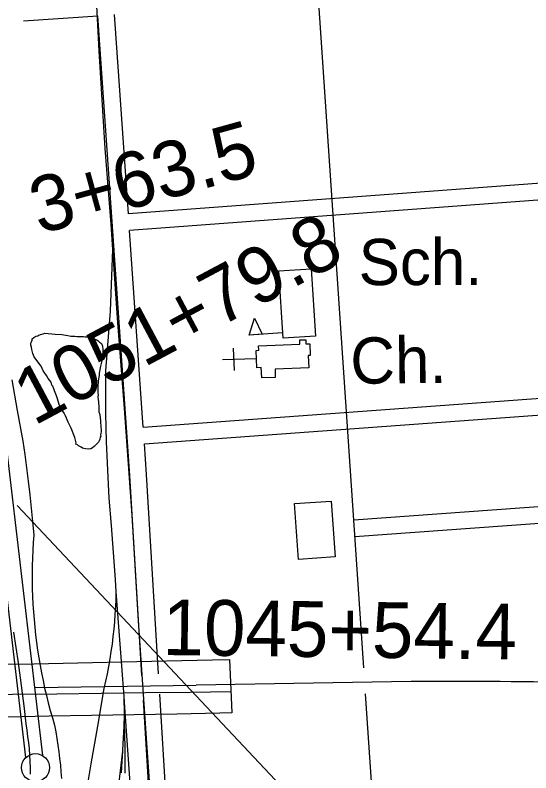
# Model space of a CAD drawing. Extents: x 3677843 to 3715951, y 511991 to 537744.
# Drawn here: x 3686102 to 3687026, y 525377 to 526737 of the extents above; entities that cross this region are included whole.
import ezdxf

# ---------------------------------------------------------------- set-up
doc = ezdxf.new("R2010")
doc.units = 0
for name, color, linetype in [('V-BLDG-IDEN', 7, 'Continuous'), ('V-BLDG-OTLN', 7, 'Continuous'), ('V-BRDG-OTLN', 7, 'Continuous'), ('V-FLOD-BASE', 7, 'Continuous'), ('V-LEVE-TOET', 7, 'Continuous'), ('V-RAIL-TRAK', 7, 'Continuous'), ('V-ROAD-CNTR', 7, 'Continuous'), ('V-SITE-OTLN', 7, 'Continuous'), ('V-SITE-OTLN-IDEN', 7, 'Continuous'), ('V-SITE-VEGE', 7, 'Continuous'), ('V-SURV-IDEN', 7, 'Continuous'), ('V-SURV-LINE', 7, 'Continuous'), ('V-TOPO-BNDY', 7, 'Continuous')]:
    doc.layers.add(name, color=color, linetype=linetype)

msp = doc.modelspace()

# ---------------------------------------------------------------- linework, layer by layer
at = {"layer": 'V-BLDG-OTLN'}
msp.add_line((3686581.3, 526166.5), (3686521.5, 526162.4), dxfattribs=at)
for points in [[(3686632.4, 526281.5), (3686640.3, 526160.9), (3686582.4, 526157.1), (3686574.6, 526277.7)], [(3686521.5, 526162.4), (3686531, 526193.1), (3686544.5, 526164)], [(3686538.3, 526143.6), (3686612.2, 526146.4), (3686611.9, 526153.9), (3686622.8, 526154.3), (3686623.1, 526146.8), (3686630, 526147.1), (3686630.8, 526126.2), (3686627.3, 526126), (3686628.2, 526103.8), (3686567.7, 526101.4), (3686568.2, 526086.7), (3686543.7, 526085.7), (3686543, 526104.3), (3686535.3, 526104), (3686534, 526135.2), (3686538.6, 526135.3)], [(3686668.6, 525864.9), (3686675.3, 525764.7), (3686609.6, 525760.2), (3686602.8, 525860.5)]]:
    msp.add_lwpolyline(points, close=True, dxfattribs=at)
at = {"layer": 'V-BRDG-OTLN'}
msp.add_lwpolyline([(3685954.9, 525570), (3685976.6, 525570.2), (3686029.4, 525571), (3686082.2, 525572), (3686135, 525573), (3686187.8, 525574.1), (3686240.5, 525575.3), (3686293.3, 525576.5), (3686346.1, 525577.9), (3686400.7, 525579), (3686455.3, 525580.1), (3686486.3, 525580.7), (3686489.9, 525485.1), (3686468.6, 525484.6), (3686391.3, 525482.5), (3686315, 525481.4), (3686238.8, 525480.2), (3686162.6, 525478.8), (3686086.4, 525477.4), (3686010.1, 525475.8), (3685957.6, 525474.7)], close=True, dxfattribs=at)
msp.add_lwpolyline([(3685676.7, 525509), (3685736.7, 525509.9), (3685796.7, 525511), (3685856.7, 525512.2), (3685916.6, 525513.5), (3685976.6, 525515), (3686036.6, 525516.6), (3686096.6, 525518.4), (3686176.3, 525519.2), (3686256, 525520.2), (3686335.6, 525521.2), (3686415.3, 525522.2), (3686488.4, 525523.2)], dxfattribs=at)
at = {"layer": 'V-FLOD-BASE'}
msp.add_lwpolyline([(3686098.4, 525629.7), (3686102.8, 525602.3), (3686106.9, 525574.9), (3686110.7, 525547.5), (3686114.3, 525520), (3686117.7, 525492.5), (3686120.8, 525465), (3686122.5, 525453.8), (3686124, 525442.6), (3686125.3, 525431.4), (3686126.5, 525420.2), (3686127.4, 525408.9), (3686128.1, 525397.7), (3686128.5, 525386.4), (3686128.8, 525375.1)], dxfattribs=at)
at = {"layer": 'V-LEVE-TOET'}
for points in [[(3686095.4, 526082.3), (3686105.5, 526027.3), (3686115.5, 525972.3), (3686118.9, 525948.3), (3686122.1, 525924.3), (3686125.1, 525900.3), (3686127.9, 525876.3), (3686130.5, 525852.2), (3686132.9, 525828.1), (3686135.1, 525804), (3686134.1, 525790.3), (3686133.3, 525776.5), (3686132.7, 525762.7), (3686132.3, 525748.9), (3686132.1, 525735.1), (3686132.2, 525721.2)], [(3686132.2, 525721.2), (3686132.4, 525707.4), (3686132.9, 525693.6), (3686133.6, 525679.8), (3686134.4, 525666), (3686135.5, 525652.3), (3686136.8, 525638.5), (3686138.3, 525624.8), (3686140, 525611.1), (3686141.9, 525597.4), (3686144, 525583.7), (3686146.3, 525570.1), (3686148.9, 525556.6), (3686151.6, 525543), (3686154.5, 525529.5), (3686157.7, 525516.1), (3686161, 525502.7), (3686164.6, 525489.3), (3686168.3, 525476), (3686172.3, 525462.8), (3686174.5, 525450.9), (3686176.5, 525439), (3686178.4, 525427.1), (3686180, 525415.2), (3686181.4, 525403.2), (3686182.7, 525391.2), (3686183.7, 525379.2), (3686184.5, 525367.1)]]:
    msp.add_lwpolyline(points, dxfattribs=at)
at = {"layer": 'V-RAIL-TRAK'}
for points in [[(3686234.2, 526950.8), (3686244.3, 526809.5), (3686248, 526741.9), (3686251.7, 526672.5), (3686262.2, 526497.3), (3686273.1, 526361.9)], [(3686273.1, 526361.9), (3686276.1, 526316.2), (3686284.3, 526192.9), (3686297.2, 526031.1), (3686310.7, 525839.6), (3686322.3, 525650.1), (3686336.6, 525439.7), (3686347.9, 525276.3), (3686360.3, 525100.2), (3686370.4, 524951.4), (3686381.3, 524789.9), (3686390.3, 524663.2), (3686399.3, 524532.1), (3686409.5, 524385.3), (3686421.1, 524219.9), (3686429.8, 524087.2), (3686442.2, 523918.3), (3686457.3, 523734.3)], [(3686276.1, 526316.2), (3686271.8, 526205.3), (3686263.5, 526098.3), (3686263.4, 526072.9), (3686263.5, 526047.5), (3686263.8, 526022.1), (3686264.3, 525996.7), (3686265, 525971.3), (3686265.9, 525945.9), (3686267, 525920.5), (3686268.3, 525895.2), (3686269.9, 525869.8)], [(3686269.9, 525869.8), (3686273.8, 525821.3), (3686277.4, 525772.7), (3686280.9, 525724.1), (3686282.4, 525702.3)], [(3686282.4, 525702.3), (3686282, 525688.9), (3686281.4, 525675.4), (3686280.6, 525661.9), (3686279.6, 525648.5), (3686278.4, 525635.1), (3686276.9, 525621.7), (3686275.3, 525608.3), (3686273.4, 525594.9), (3686271.3, 525581.6), (3686269, 525568.3), (3686266.5, 525555.1), (3686263.8, 525541.9), (3686260.9, 525528.8), (3686249, 525461.1), (3686237.4, 525393.3), (3686226, 525325.6)], [(3686282.4, 525702.3), (3686296.4, 525514), (3686297.8, 525495.1), (3686312.1, 525290.6), (3686324.7, 525054.9), (3686339.3, 524819.2), (3686351.6, 524626.6), (3686369.4, 524401.1), (3686377.7, 524291.4), (3686378.8, 524279.5), (3686380.1, 524267.6), (3686381.7, 524255.7), (3686383.5, 524243.8), (3686385.6, 524232), (3686387.9, 524220.2), (3686390.5, 524208.5), (3686409.5, 524117.7), (3686424.6, 524038.3), (3686441.1, 523933.6)], [(3686296.4, 525514), (3686297.1, 525481.7), (3686297.4, 525468.2), (3686298.1, 525422.4), (3686298.5, 525376.7)], [(3686297.1, 525481.7), (3686296.4, 525460.7), (3686295.5, 525439.8), (3686294.4, 525418.9), (3686294.2, 525416), (3686293.1, 525398), (3686291.6, 525377.1)], [(3686294.2, 525416), (3686282.8, 525320.5)]]:
    msp.add_lwpolyline(points, dxfattribs=at)
at = {"layer": 'V-ROAD-CNTR'}
for points in [[(3686726.8, 525565.6), (3686635.8, 526908.5), (3686523.3, 528575.3), (3686487.7, 529079.5)], [(3686116.8, 526726.6), (3686249.9, 526735.6)], [(3686328.9, 525551.8), (3686307.2, 525910.7), (3686250, 526735.6)], [(3686304.7, 526380.4), (3686279.9, 526737.6)], [(3687495.6, 526466.5), (3687439.7, 526464.3), (3686304.7, 526380.4)], [(3687502.3, 526436.8), (3687441.4, 526434.4), (3686306.8, 526350.4)], [(3686331.2, 525997.7), (3686306.8, 526350.4)], [(3686331.2, 525997.7), (3687191.4, 526060.3), (3687527.2, 526074)], [(3686333.3, 525967.8), (3687193.1, 526030.4), (3687529.3, 526044)], [(3686358.8, 525554.8), (3686337.1, 525912.6), (3686333.3, 525967.8)], [(3686708.7, 525831.2), (3687511.5, 525889.3), (3687540.4, 525891.2)], [(3686710.9, 525801.3), (3687513.6, 525859.4), (3687542.6, 525861.3)], [(3686811.7, 525541.4), (3686426.5, 525534.8)], [(3686137.5, 525530.2), (3686426.5, 525534.8)], [(3686383.7, 525142.8), (3686361, 525518.4)], [(3686754.9, 525151.3), (3686730, 525518.9)], [(3686353.7, 525142.6), (3686331.6, 525507.9)]]:
    msp.add_lwpolyline(points, dxfattribs=at)
msp.add_arc((3686861.8, 511882.9), 13658.5, 87.53078, 90.21011, dxfattribs=at)
at = {"layer": 'V-SITE-OTLN'}
for p, q in [((3686492.8, 526138.9), (3686494.1, 526098.9)), ((3686533.5, 526120.2), (3686473.5, 526118.2))]:
    msp.add_line(p, q, dxfattribs=at)
at = {"layer": 'V-SITE-VEGE'}
for points in [[(3686251.9, 526025.1), (3686253.6, 526020.3), (3686254.2, 526013.8), (3686254.8, 526009.6), (3686254.8, 526005.4), (3686255.4, 526000.6), (3686255.4, 525996.4), (3686255.9, 525994), (3686255.9, 525989.2), (3686255.3, 525986.8), (3686254.7, 525983.8), (3686255.3, 525981.4), (3686254.1, 525979.6), (3686253.5, 525976), (3686252.3, 525973), (3686251.1, 525970.7), (3686243.3, 525962.9), (3686240.3, 525960.5), (3686237.3, 525958.7), (3686232.5, 525958.1), (3686227.7, 525958.8), (3686224.7, 525959.4), (3686222.3, 525960), (3686219.9, 525961.8), (3686215.1, 525964.2), (3686213.3, 525966), (3686210.3, 525967.2), (3686211, 525969.6), (3686209.8, 525974.4), (3686208.6, 525979.2), (3686202.1, 525995.4), (3686196.7, 526006.2), (3686192, 526017.6), (3686189.6, 526022.4), (3686186, 526027.8), (3686181.8, 526035), (3686180.6, 526038), (3686177.7, 526048.2), (3686175.9, 526053.5), (3686172.4, 526062.5), (3686171.2, 526066.1), (3686169.4, 526070.9), (3686167.6, 526072.7), (3686166.4, 526078.1), (3686161.1, 526084.7), (3686158.1, 526090.1), (3686153.9, 526096.1), (3686152.1, 526098.5), (3686148, 526106.9), (3686143.8, 526112.3), (3686136, 526123.7), (3686133.1, 526129.7), (3686131.3, 526136.9), (3686130.7, 526141.1), (3686129.5, 526144.7), (3686129.5, 526148.3), (3686130.7, 526150.7), (3686132, 526153.7), (3686132, 526156.1), (3686135, 526158.5), (3686136.8, 526159.7), (3686139.2, 526160.9), (3686142.2, 526161.5), (3686144, 526162.6), (3686147, 526163.8), (3686151.8, 526165), (3686154.7, 526166.2), (3686173.3, 526164.3), (3686185.3, 526163.7), (3686196.1, 526161.9), (3686201.4, 526160.6), (3686208.6, 526160.6), (3686212.2, 526160), (3686224.2, 526160), (3686227.2, 526159.4), (3686232, 526159.3), (3686234.4, 526158.1), (3686237.4, 526158.1), (3686248.1, 526153.9), (3686250.5, 526152.1), (3686252.9, 526149.7), (3686256.5, 526147.3), (3686258.3, 526142.5), (3686258.8, 526136.5), (3686258.8, 526126.9), (3686257.6, 526123.3), (3686257.6, 526120.3), (3686257, 526116.7), (3686256.4, 526114.3), (3686255.8, 526111.4), (3686254.5, 526106.6), (3686252.1, 526094.6), (3686252.1, 526090.4), (3686250.9, 526084.4), (3686250.3, 526080.2), (3686250.2, 526077.8), (3686249.6, 526073.1), (3686249.6, 526059.3), (3686250.2, 526055.7), (3686249.6, 526051.5), (3686250.7, 526046.7)], [(3686250.7, 526046.7), (3686251.3, 526043.7), (3686251.3, 526041.3), (3686251.9, 526034.7), (3686251.9, 526025.1)]]:
    msp.add_lwpolyline(points, dxfattribs=at)
at = {"layer": 'V-SURV-LINE'}
for points in [[(3686082.3, 525989.9), (3686150.7, 525408.5)], [(3686120.9, 525404.9), (3686052.5, 525986.3)]]:
    msp.add_lwpolyline(points, dxfattribs=at)
msp.add_circle((3686138.1, 525386.8), 25, dxfattribs=at)
at = {"layer": 'V-TOPO-BNDY'}
msp.add_line((3686105, 525857.1), (3690694, 520979.3), dxfattribs=at)

# ---------------------------------------------------------------- texts
at = {"layer": 'V-BLDG-IDEN'}
msp.add_text('Sch.', height=83, dxfattribs=at).set_placement((3686717.6, 526252.3))
at = {"layer": 'V-SITE-OTLN-IDEN'}
msp.add_text('Ch.', height=83, rotation=0.6583, dxfattribs=at).set_placement((3686703.1, 526075.1))
at = {"layer": 'V-SURV-IDEN'}
for s, rotation, p in [('3+63.5', 15.4489, (3686144.9, 526343.2)), ('1051+79.8', 28.0323, (3686135.2, 525999.1)), ('1045+54.4', 359.2592, (3686365.3, 525588.7))]:
    msp.add_text(s, height=100, rotation=rotation, dxfattribs=at).set_placement(p)

doc.saveas('drawing.dxf')
